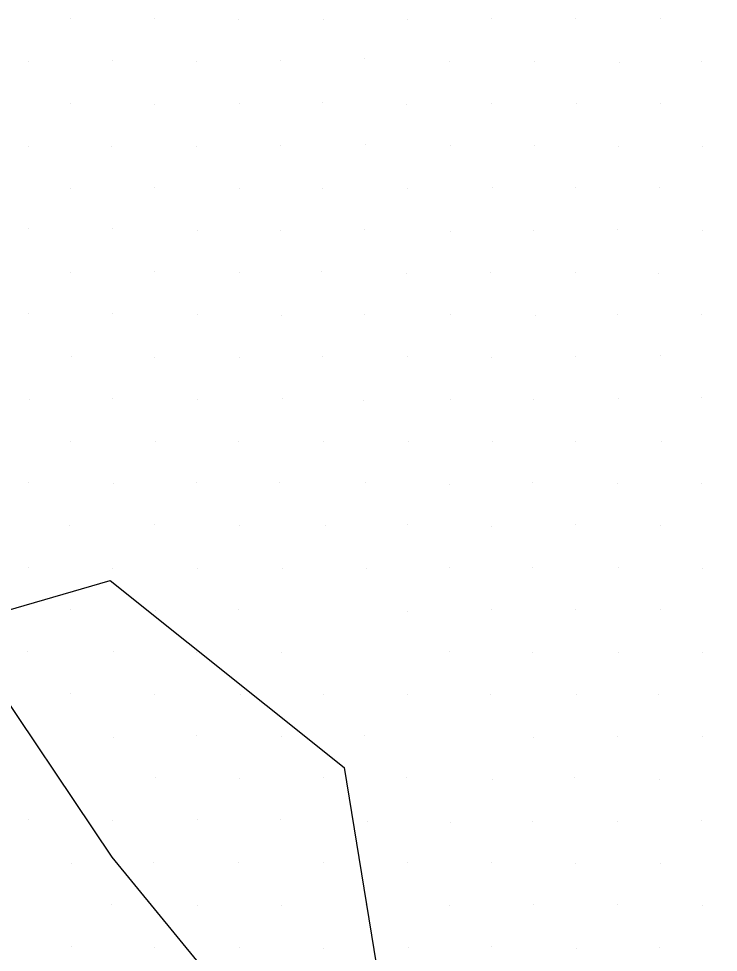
# Model space of a CAD drawing. Extents: x 1602514 to 1609837, y 863887 to 871157.
# Drawn here: x 1605875.4 to 1605992.8, y 867218.3 to 867374.8 of the extents above; entities that cross this region are included whole.
import ezdxf

# ---------------------------------------------------------------- set-up
doc = ezdxf.new("R2010")
doc.units = 0
for name, color, linetype in [('Survey-Ridge Lines', 7, 'Continuous'), ('Survey-Spot dirt', 7, 'Continuous'), ('Survey-Vegetation trees', 7, 'Continuous')]:
    doc.layers.add(name, color=color, linetype=linetype)

msp = doc.modelspace()

# ---------------------------------------------------------------- linework, layer by layer
at = {"layer": 'Survey-Ridge Lines'}
msp.add_lwpolyline([(1605760.37, 867350.74), (1605769.33, 867334.89), (1605786.8, 867315.56), (1605810.95, 867292.32), (1605868.77, 867267.38), (1605891.04, 867234.31), (1605920.44, 867198.43), (1605933.46, 867178.11), (1605944.86, 867163.91), (1605954.37, 867151.23), (1605960.71, 867148.81), (1605966.67, 867140.84), (1605979.6, 867121.76), (1605991.86, 867087.03)], dxfattribs=at)
msp.add_lwpolyline([(1605760.37, 867350.74), (1605769.33, 867334.89), (1605786.8, 867315.56), (1605810.95, 867292.32), (1605868.77, 867267.38), (1605891.04, 867234.31), (1605920.44, 867198.43), (1605933.46, 867178.11), (1605944.86, 867163.91), (1605954.37, 867151.23), (1605960.71, 867148.81), (1605966.67, 867140.84), (1605979.6, 867121.76), (1605991.86, 867087.03)], dxfattribs=at)
at = {"layer": 'Survey-Spot dirt'}
for p, q in [((1605884.11, 867374.79), (1605884.11, 867374.79)), ((1605884.11, 867374.79), (1605884.11, 867374.79)), ((1605898.13, 867374.83), (1605898.13, 867374.83)), ((1605898.13, 867374.83), (1605898.13, 867374.83)), ((1605912.35, 867374.75), (1605912.35, 867374.75)), ((1605912.35, 867374.75), (1605912.35, 867374.75)), ((1605926.51, 867374.67), (1605926.51, 867374.67)), ((1605926.51, 867374.67), (1605926.51, 867374.67)), ((1605940.64, 867374.69), (1605940.64, 867374.69)), ((1605940.64, 867374.69), (1605940.64, 867374.69)), ((1605954.78, 867374.81), (1605954.78, 867374.81)), ((1605954.78, 867374.81), (1605954.78, 867374.81)), ((1605968.8, 867374.81), (1605968.8, 867374.81)), ((1605968.8, 867374.81), (1605968.8, 867374.81)), ((1605983.04, 867374.84), (1605983.04, 867374.84)), ((1605983.04, 867374.84), (1605983.04, 867374.84)), ((1605877.01, 867367.72), (1605877.01, 867367.72)), ((1605877.01, 867367.72), (1605877.01, 867367.72)), ((1605891.12, 867367.78), (1605891.12, 867367.78)), ((1605891.12, 867367.78), (1605891.12, 867367.78)), ((1605905.18, 867367.69), (1605905.18, 867367.69)), ((1605905.18, 867367.69), (1605905.18, 867367.69)), ((1605919.28, 867367.77), (1605919.28, 867367.77)), ((1605919.28, 867367.77), (1605919.28, 867367.77)), ((1605933.51, 867368.16), (1605933.51, 867368.16)), ((1605933.51, 867368.16), (1605933.51, 867368.16)), ((1605947.63, 867367.62), (1605947.63, 867367.62)), ((1605947.63, 867367.62), (1605947.63, 867367.62)), ((1605961.97, 867367.69), (1605961.97, 867367.69)), ((1605961.97, 867367.69), (1605961.97, 867367.69)), ((1605976.2, 867367.54), (1605976.2, 867367.54)), ((1605976.2, 867367.54), (1605976.2, 867367.54)), ((1605990, 867367.72), (1605990, 867367.72)), ((1605990, 867367.72), (1605990, 867367.72)), ((1605884.16, 867360.57), (1605884.16, 867360.57)), ((1605884.16, 867360.57), (1605884.16, 867360.57)), ((1605898.22, 867360.51), (1605898.22, 867360.51)), ((1605898.22, 867360.51), (1605898.22, 867360.51)), ((1605912.48, 867360.55), (1605912.48, 867360.55)), ((1605912.48, 867360.55), (1605912.48, 867360.55)), ((1605926.32, 867360.76), (1605926.32, 867360.76)), ((1605926.32, 867360.76), (1605926.32, 867360.76)), ((1605940.54, 867360.51), (1605940.54, 867360.51)), ((1605940.54, 867360.51), (1605940.54, 867360.51)), ((1605954.81, 867360.59), (1605954.81, 867360.59)), ((1605954.81, 867360.59), (1605954.81, 867360.59)), ((1605969.03, 867360.56), (1605969.03, 867360.56)), ((1605969.03, 867360.56), (1605969.03, 867360.56)), ((1605983.05, 867360.57), (1605983.05, 867360.57)), ((1605983.05, 867360.57), (1605983.05, 867360.57)), ((1605877.12, 867353.33), (1605877.12, 867353.33)), ((1605877.12, 867353.33), (1605877.12, 867353.33)), ((1605891.02, 867353.39), (1605891.02, 867353.39)), ((1605891.02, 867353.39), (1605891.02, 867353.39)), ((1605905.33, 867353.43), (1605905.33, 867353.43)), ((1605905.33, 867353.43), (1605905.33, 867353.43)), ((1605919.41, 867353.53), (1605919.41, 867353.53)), ((1605919.41, 867353.53), (1605919.41, 867353.53)), ((1605933.61, 867353.7), (1605933.61, 867353.7)), ((1605933.61, 867353.7), (1605933.61, 867353.7)), ((1605947.89, 867353.54), (1605947.89, 867353.54)), ((1605947.89, 867353.54), (1605947.89, 867353.54)), ((1605961.91, 867353.51), (1605961.91, 867353.51)), ((1605961.91, 867353.51), (1605961.91, 867353.51)), ((1605975.97, 867353.48), (1605975.97, 867353.48)), ((1605975.97, 867353.48), (1605975.97, 867353.48)), ((1605990.12, 867353.48), (1605990.12, 867353.48)), ((1605990.12, 867353.48), (1605990.12, 867353.48)), ((1605884.11, 867346.44), (1605884.11, 867346.44)), ((1605884.11, 867346.44), (1605884.11, 867346.44)), ((1605898.21, 867346.61), (1605898.21, 867346.61)), ((1605898.21, 867346.61), (1605898.21, 867346.61)), ((1605912.43, 867346.43), (1605912.43, 867346.43)), ((1605912.43, 867346.43), (1605912.43, 867346.43)), ((1605926.39, 867346.45), (1605926.39, 867346.45)), ((1605926.39, 867346.45), (1605926.39, 867346.45)), ((1605940.7, 867346.35), (1605940.7, 867346.35)), ((1605940.7, 867346.35), (1605940.7, 867346.35)), ((1605954.89, 867346.48), (1605954.89, 867346.48)), ((1605954.89, 867346.48), (1605954.89, 867346.48)), ((1605968.87, 867346.46), (1605968.87, 867346.46)), ((1605968.87, 867346.46), (1605968.87, 867346.46)), ((1605982.88, 867346.5), (1605982.88, 867346.5)), ((1605982.88, 867346.5), (1605982.88, 867346.5)), ((1605877.01, 867339.6), (1605877.01, 867339.6)), ((1605877.01, 867339.6), (1605877.01, 867339.6)), ((1605891.22, 867339.6), (1605891.22, 867339.6)), ((1605891.22, 867339.6), (1605891.22, 867339.6)), ((1605905.34, 867339.35), (1605905.34, 867339.35)), ((1605905.34, 867339.35), (1605905.34, 867339.35)), ((1605919.39, 867339.35), (1605919.39, 867339.35)), ((1605919.39, 867339.35), (1605919.39, 867339.35)), ((1605933.36, 867339.44), (1605933.36, 867339.44)), ((1605933.36, 867339.44), (1605933.36, 867339.44)), ((1605947.79, 867339.2), (1605947.79, 867339.2)), ((1605947.79, 867339.2), (1605947.79, 867339.2)), ((1605961.86, 867339.28), (1605961.86, 867339.28)), ((1605961.86, 867339.28), (1605961.86, 867339.28)), ((1605975.89, 867339.52), (1605975.89, 867339.52)), ((1605975.89, 867339.52), (1605975.89, 867339.52)), ((1605990.14, 867339.36), (1605990.14, 867339.36)), ((1605990.14, 867339.36), (1605990.14, 867339.36)), ((1605884.09, 867332.36), (1605884.09, 867332.36)), ((1605884.09, 867332.36), (1605884.09, 867332.36)), ((1605898.15, 867332.41), (1605898.15, 867332.41)), ((1605898.15, 867332.41), (1605898.15, 867332.41)), ((1605912.43, 867332.3), (1605912.43, 867332.3)), ((1605912.43, 867332.3), (1605912.43, 867332.3)), ((1605926.25, 867332.42), (1605926.25, 867332.42)), ((1605926.25, 867332.42), (1605926.25, 867332.42)), ((1605940.51, 867332.16), (1605940.51, 867332.16)), ((1605940.51, 867332.16), (1605940.51, 867332.16)), ((1605954.59, 867332.3), (1605954.59, 867332.3)), ((1605954.59, 867332.3), (1605954.59, 867332.3)), ((1605968.84, 867332.3), (1605968.84, 867332.3)), ((1605968.84, 867332.3), (1605968.84, 867332.3)), ((1605982.71, 867332.16), (1605982.71, 867332.16)), ((1605982.71, 867332.16), (1605982.71, 867332.16)), ((1605877.09, 867325.35), (1605877.09, 867325.35)), ((1605877.09, 867325.35), (1605877.09, 867325.35)), ((1605891.09, 867325.37), (1605891.09, 867325.37)), ((1605891.09, 867325.37), (1605891.09, 867325.37)), ((1605905.34, 867325.3), (1605905.34, 867325.3)), ((1605905.34, 867325.3), (1605905.34, 867325.3)), ((1605919.51, 867325.14), (1605919.51, 867325.14)), ((1605919.51, 867325.14), (1605919.51, 867325.14)), ((1605933.37, 867325.2), (1605933.37, 867325.2)), ((1605933.37, 867325.2), (1605933.37, 867325.2)), ((1605947.88, 867325.22), (1605947.88, 867325.22)), ((1605947.88, 867325.22), (1605947.88, 867325.22)), ((1605975.93, 867325.31), (1605975.93, 867325.31)), ((1605975.93, 867325.31), (1605975.93, 867325.31)), ((1605989.97, 867325.28), (1605989.97, 867325.28)), ((1605989.97, 867325.28), (1605989.97, 867325.28)), ((1605962.09, 867325.03), (1605962.09, 867325.03)), ((1605962.09, 867325.03), (1605962.09, 867325.03)), ((1605884.32, 867318.19), (1605884.32, 867318.19)), ((1605884.32, 867318.19), (1605884.32, 867318.19)), ((1605898.24, 867318.04), (1605898.24, 867318.04)), ((1605898.24, 867318.04), (1605898.24, 867318.04)), ((1605912.4, 867318.1), (1605912.4, 867318.1)), ((1605912.4, 867318.1), (1605912.4, 867318.1)), ((1605926.33, 867318.23), (1605926.33, 867318.23)), ((1605926.33, 867318.23), (1605926.33, 867318.23)), ((1605940.59, 867318.16), (1605940.59, 867318.16)), ((1605940.59, 867318.16), (1605940.59, 867318.16)), ((1605954.77, 867318.07), (1605954.77, 867318.07)), ((1605954.77, 867318.07), (1605954.77, 867318.07)), ((1605968.91, 867318.24), (1605968.91, 867318.24)), ((1605968.91, 867318.24), (1605968.91, 867318.24)), ((1605983.02, 867318.31), (1605983.02, 867318.31)), ((1605983.02, 867318.31), (1605983.02, 867318.31)), ((1605877.19, 867311.07), (1605877.19, 867311.07)), ((1605877.19, 867311.07), (1605877.19, 867311.07)), ((1605891.11, 867311.24), (1605891.11, 867311.24)), ((1605891.11, 867311.24), (1605891.11, 867311.24)), ((1605905.47, 867311.03), (1605905.47, 867311.03)), ((1605905.47, 867311.03), (1605905.47, 867311.03)), ((1605919.62, 867311.09), (1605919.62, 867311.09)), ((1605919.62, 867311.09), (1605919.62, 867311.09)), ((1605976, 867311.21), (1605976, 867311.21)), ((1605976, 867311.21), (1605976, 867311.21)), ((1605989.98, 867311.35), (1605989.98, 867311.35)), ((1605989.98, 867311.35), (1605989.98, 867311.35)), ((1605933.22, 867310.87), (1605933.22, 867310.87)), ((1605933.22, 867310.87), (1605933.22, 867310.87)), ((1605947.86, 867311.01), (1605947.86, 867311.01)), ((1605947.86, 867311.01), (1605947.86, 867311.01)), ((1605961.83, 867310.94), (1605961.83, 867310.94)), ((1605961.83, 867310.94), (1605961.83, 867310.94)), ((1605884.14, 867303.9), (1605884.14, 867303.9)), ((1605884.14, 867303.9), (1605884.14, 867303.9)), ((1605898.3, 867303.97), (1605898.3, 867303.97)), ((1605898.3, 867303.97), (1605898.3, 867303.97)), ((1605912.33, 867303.95), (1605912.33, 867303.95)), ((1605912.33, 867303.95), (1605912.33, 867303.95)), ((1605926.59, 867303.96), (1605926.59, 867303.96)), ((1605926.59, 867303.96), (1605926.59, 867303.96)), ((1605940.84, 867304.01), (1605940.84, 867304.01)), ((1605940.84, 867304.01), (1605940.84, 867304.01)), ((1605954.89, 867303.96), (1605954.89, 867303.96)), ((1605954.89, 867303.96), (1605954.89, 867303.96)), ((1605968.9, 867304.03), (1605968.9, 867304.03)), ((1605968.9, 867304.03), (1605968.9, 867304.03)), ((1605983.24, 867304.02), (1605983.24, 867304.02)), ((1605983.24, 867304.02), (1605983.24, 867304.02)), ((1605877.08, 867297.03), (1605877.08, 867297.03)), ((1605877.08, 867297.03), (1605877.08, 867297.03)), ((1605905.21, 867297.08), (1605905.21, 867297.08)), ((1605905.21, 867297.08), (1605905.21, 867297.08)), ((1605919.25, 867297.07), (1605919.25, 867297.07)), ((1605919.25, 867297.07), (1605919.25, 867297.07)), ((1605933.62, 867297.07), (1605933.62, 867297.07)), ((1605933.62, 867297.07), (1605933.62, 867297.07)), ((1605961.65, 867297.06), (1605961.65, 867297.06)), ((1605961.65, 867297.06), (1605961.65, 867297.06)), ((1605990.02, 867296.99), (1605990.02, 867296.99)), ((1605990.02, 867296.99), (1605990.02, 867296.99)), ((1605891.25, 867296.9), (1605891.25, 867296.9)), ((1605891.25, 867296.9), (1605891.25, 867296.9)), ((1605947.66, 867296.8), (1605947.66, 867296.8)), ((1605947.66, 867296.8), (1605947.66, 867296.8)), ((1605975.87, 867296.9), (1605975.87, 867296.9)), ((1605975.87, 867296.9), (1605975.87, 867296.9)), ((1605883.96, 867289.8), (1605883.96, 867289.8)), ((1605883.96, 867289.8), (1605883.96, 867289.8)), ((1605898.15, 867290.07), (1605898.15, 867290.07)), ((1605898.15, 867290.07), (1605898.15, 867290.07)), ((1605912.48, 867289.95), (1605912.48, 867289.95)), ((1605912.48, 867289.95), (1605912.48, 867289.95)), ((1605926.83, 867289.86), (1605926.83, 867289.86)), ((1605926.83, 867289.86), (1605926.83, 867289.86)), ((1605940.67, 867289.97), (1605940.67, 867289.97)), ((1605940.67, 867289.97), (1605940.67, 867289.97)), ((1605954.79, 867289.79), (1605954.79, 867289.79)), ((1605954.79, 867289.79), (1605954.79, 867289.79)), ((1605968.9, 867289.98), (1605968.9, 867289.98)), ((1605968.9, 867289.98), (1605968.9, 867289.98)), ((1605983.03, 867289.83), (1605983.03, 867289.83)), ((1605983.03, 867289.83), (1605983.03, 867289.83)), ((1605877, 867282.86), (1605877, 867282.86)), ((1605877, 867282.86), (1605877, 867282.86)), ((1605961.7, 867282.89), (1605961.7, 867282.89)), ((1605961.7, 867282.89), (1605961.7, 867282.89)), ((1605891.24, 867282.74), (1605891.24, 867282.74)), ((1605891.24, 867282.74), (1605891.24, 867282.74)), ((1605905.37, 867282.73), (1605905.37, 867282.73)), ((1605905.37, 867282.73), (1605905.37, 867282.73)), ((1605919.7, 867282.72), (1605919.7, 867282.72)), ((1605919.7, 867282.72), (1605919.7, 867282.72)), ((1605933.71, 867282.64), (1605933.71, 867282.64)), ((1605933.71, 867282.64), (1605933.71, 867282.64)), ((1605947.7, 867282.82), (1605947.7, 867282.82)), ((1605947.7, 867282.82), (1605947.7, 867282.82)), ((1605976.01, 867282.76), (1605976.01, 867282.76)), ((1605976.01, 867282.76), (1605976.01, 867282.76)), ((1605990.16, 867282.73), (1605990.16, 867282.73)), ((1605990.16, 867282.73), (1605990.16, 867282.73)), ((1605884.17, 867275.76), (1605884.17, 867275.76)), ((1605884.17, 867275.76), (1605884.17, 867275.76)), ((1605898.38, 867275.63), (1605898.38, 867275.63)), ((1605898.38, 867275.63), (1605898.38, 867275.63)), ((1605912.36, 867275.78), (1605912.36, 867275.78)), ((1605912.36, 867275.78), (1605912.36, 867275.78)), ((1605940.69, 867275.52), (1605940.69, 867275.52)), ((1605940.69, 867275.52), (1605940.69, 867275.52)), ((1605954.81, 867275.76), (1605954.81, 867275.76)), ((1605954.81, 867275.76), (1605954.81, 867275.76)), ((1605968.89, 867275.78), (1605968.89, 867275.78)), ((1605968.89, 867275.78), (1605968.89, 867275.78)), ((1605983.07, 867275.75), (1605983.07, 867275.75)), ((1605983.07, 867275.75), (1605983.07, 867275.75)), ((1605876.94, 867268.81), (1605876.94, 867268.81)), ((1605876.94, 867268.81), (1605876.94, 867268.81)), ((1605891.32, 867268.73), (1605891.32, 867268.73)), ((1605891.32, 867268.73), (1605891.32, 867268.73)), ((1605905.3, 867268.66), (1605905.3, 867268.66)), ((1605905.3, 867268.66), (1605905.3, 867268.66)), ((1605919.53, 867268.58), (1605919.53, 867268.58)), ((1605919.53, 867268.58), (1605919.53, 867268.58)), ((1605947.68, 867268.76), (1605947.68, 867268.76)), ((1605947.68, 867268.76), (1605947.68, 867268.76)), ((1605961.68, 867268.57), (1605961.68, 867268.57)), ((1605961.68, 867268.57), (1605961.68, 867268.57)), ((1605976.01, 867268.64), (1605976.01, 867268.64)), ((1605976.01, 867268.64), (1605976.01, 867268.64)), ((1605990.13, 867268.59), (1605990.13, 867268.59)), ((1605990.13, 867268.59), (1605990.13, 867268.59)), ((1605884.11, 867261.71), (1605884.11, 867261.71)), ((1605884.11, 867261.71), (1605884.11, 867261.71)), ((1605898.24, 867261.6), (1605898.24, 867261.6)), ((1605898.24, 867261.6), (1605898.24, 867261.6)), ((1605912.59, 867261.59), (1605912.59, 867261.59)), ((1605912.59, 867261.59), (1605912.59, 867261.59)), ((1605926.57, 867261.5), (1605926.57, 867261.5)), ((1605926.57, 867261.5), (1605926.57, 867261.5)), ((1605940.66, 867261.54), (1605940.66, 867261.54)), ((1605940.66, 867261.54), (1605940.66, 867261.54)), ((1605954.65, 867261.5), (1605954.65, 867261.5)), ((1605954.65, 867261.5), (1605954.65, 867261.5)), ((1605969, 867261.54), (1605969, 867261.54)), ((1605969, 867261.54), (1605969, 867261.54)), ((1605982.75, 867261.48), (1605982.75, 867261.48)), ((1605982.75, 867261.48), (1605982.75, 867261.48)), ((1605933.38, 867254.71), (1605933.38, 867254.71)), ((1605933.38, 867254.71), (1605933.38, 867254.71)), ((1605891.28, 867254.41), (1605891.28, 867254.41)), ((1605891.28, 867254.41), (1605891.28, 867254.41)), ((1605905.22, 867254.67), (1605905.22, 867254.67)), ((1605905.22, 867254.67), (1605905.22, 867254.67)), ((1605919.44, 867254.47), (1605919.44, 867254.47)), ((1605919.44, 867254.47), (1605919.44, 867254.47)), ((1605961.75, 867254.27), (1605961.75, 867254.27)), ((1605961.75, 867254.27), (1605961.75, 867254.27)), ((1605975.84, 867254.51), (1605975.84, 867254.51)), ((1605975.84, 867254.51), (1605975.84, 867254.51)), ((1605990.15, 867254.44), (1605990.15, 867254.44)), ((1605990.15, 867254.44), (1605990.15, 867254.44)), ((1605898.36, 867247.65), (1605898.36, 867247.65)), ((1605898.36, 867247.65), (1605898.36, 867247.65)), ((1605912.41, 867247.48), (1605912.41, 867247.48)), ((1605912.41, 867247.48), (1605912.41, 867247.48)), ((1605926.53, 867247.61), (1605926.53, 867247.61)), ((1605926.53, 867247.61), (1605926.53, 867247.61)), ((1605940.52, 867247.56), (1605940.52, 867247.56)), ((1605940.52, 867247.56), (1605940.52, 867247.56)), ((1605954.89, 867247.22), (1605954.89, 867247.22)), ((1605954.89, 867247.22), (1605954.89, 867247.22)), ((1605968.72, 867247.62), (1605968.72, 867247.62)), ((1605968.72, 867247.62), (1605968.72, 867247.62)), ((1605982.99, 867247.36), (1605982.99, 867247.36)), ((1605982.99, 867247.36), (1605982.99, 867247.36)), ((1605905.38, 867240.61), (1605905.38, 867240.61)), ((1605905.38, 867240.61), (1605905.38, 867240.61)), ((1605877.09, 867240.55), (1605877.09, 867240.55)), ((1605877.09, 867240.55), (1605877.09, 867240.55)), ((1605891.14, 867240.44), (1605891.14, 867240.44)), ((1605891.14, 867240.44), (1605891.14, 867240.44)), ((1605919.4, 867240.57), (1605919.4, 867240.57)), ((1605919.4, 867240.57), (1605919.4, 867240.57)), ((1605933.88, 867240.31), (1605933.88, 867240.31)), ((1605933.88, 867240.31), (1605933.88, 867240.31)), ((1605947.87, 867240.16), (1605947.87, 867240.16)), ((1605947.87, 867240.16), (1605947.87, 867240.16)), ((1605961.64, 867240.33), (1605961.64, 867240.33)), ((1605961.64, 867240.33), (1605961.64, 867240.33)), ((1605975.96, 867240.28), (1605975.96, 867240.28)), ((1605975.96, 867240.28), (1605975.96, 867240.28)), ((1605990.03, 867240.49), (1605990.03, 867240.49)), ((1605990.03, 867240.49), (1605990.03, 867240.49)), ((1605884.27, 867233.24), (1605884.27, 867233.24)), ((1605884.27, 867233.24), (1605884.27, 867233.24)), ((1605898.12, 867233.41), (1605898.12, 867233.41)), ((1605898.12, 867233.41), (1605898.12, 867233.41)), ((1605912.33, 867233.31), (1605912.33, 867233.31)), ((1605912.33, 867233.31), (1605912.33, 867233.31)), ((1605926.48, 867233.43), (1605926.48, 867233.43)), ((1605926.48, 867233.43), (1605926.48, 867233.43)), ((1605940.69, 867233.36), (1605940.69, 867233.36)), ((1605940.69, 867233.36), (1605940.69, 867233.36)), ((1605954.81, 867233.46), (1605954.81, 867233.46)), ((1605954.81, 867233.46), (1605954.81, 867233.46)), ((1605968.78, 867233.23), (1605968.78, 867233.23)), ((1605968.78, 867233.23), (1605968.78, 867233.23)), ((1605983.06, 867233.22), (1605983.06, 867233.22)), ((1605983.06, 867233.22), (1605983.06, 867233.22)), ((1605890.99, 867226.43), (1605890.99, 867226.43)), ((1605890.99, 867226.43), (1605890.99, 867226.43)), ((1605905.34, 867226.13), (1605905.34, 867226.13)), ((1605905.34, 867226.13), (1605905.34, 867226.13)), ((1605919.49, 867226.1), (1605919.49, 867226.1)), ((1605919.49, 867226.1), (1605919.49, 867226.1)), ((1605933.68, 867226.33), (1605933.68, 867226.33)), ((1605933.68, 867226.33), (1605933.68, 867226.33)), ((1605947.61, 867226.15), (1605947.61, 867226.15)), ((1605947.61, 867226.15), (1605947.61, 867226.15)), ((1605961.77, 867226.3), (1605961.77, 867226.3)), ((1605961.77, 867226.3), (1605961.77, 867226.3)), ((1605975.82, 867226.31), (1605975.82, 867226.31)), ((1605975.82, 867226.31), (1605975.82, 867226.31)), ((1605990.07, 867226.19), (1605990.07, 867226.19)), ((1605990.07, 867226.19), (1605990.07, 867226.19)), ((1605884.33, 867219.37), (1605884.33, 867219.37)), ((1605884.33, 867219.37), (1605884.33, 867219.37)), ((1605898.24, 867219.1), (1605898.24, 867219.1)), ((1605898.24, 867219.1), (1605898.24, 867219.1)), ((1605912.47, 867219.18), (1605912.47, 867219.18)), ((1605912.47, 867219.18), (1605912.47, 867219.18)), ((1605926.61, 867219.05), (1605926.61, 867219.05)), ((1605926.61, 867219.05), (1605926.61, 867219.05)), ((1605940.82, 867219.07), (1605940.82, 867219.07)), ((1605940.82, 867219.07), (1605940.82, 867219.07)), ((1605954.68, 867219.23), (1605954.68, 867219.23)), ((1605954.68, 867219.23), (1605954.68, 867219.23)), ((1605969.06, 867219.02), (1605969.06, 867219.02)), ((1605969.06, 867219.02), (1605969.06, 867219.02)), ((1605982.88, 867219.09), (1605982.88, 867219.09)), ((1605982.88, 867219.09), (1605982.88, 867219.09))]:
    msp.add_line(p, q, dxfattribs=at)
at = {"layer": 'Survey-Vegetation trees'}
msp.add_lwpolyline([(1605792.64, 867252.16), (1605890.79, 867280.68), (1605930, 867249.29), (1605937.06, 867206.13), (1605887.99, 867130.68), (1606004.06, 866981.19), (1606052.88, 866916.76)], dxfattribs=at)
msp.add_lwpolyline([(1605792.64, 867252.16), (1605890.79, 867280.68), (1605930, 867249.29), (1605937.06, 867206.13), (1605887.99, 867130.68), (1606004.06, 866981.19), (1606052.88, 866916.76)], dxfattribs=at)

doc.saveas('drawing.dxf')
